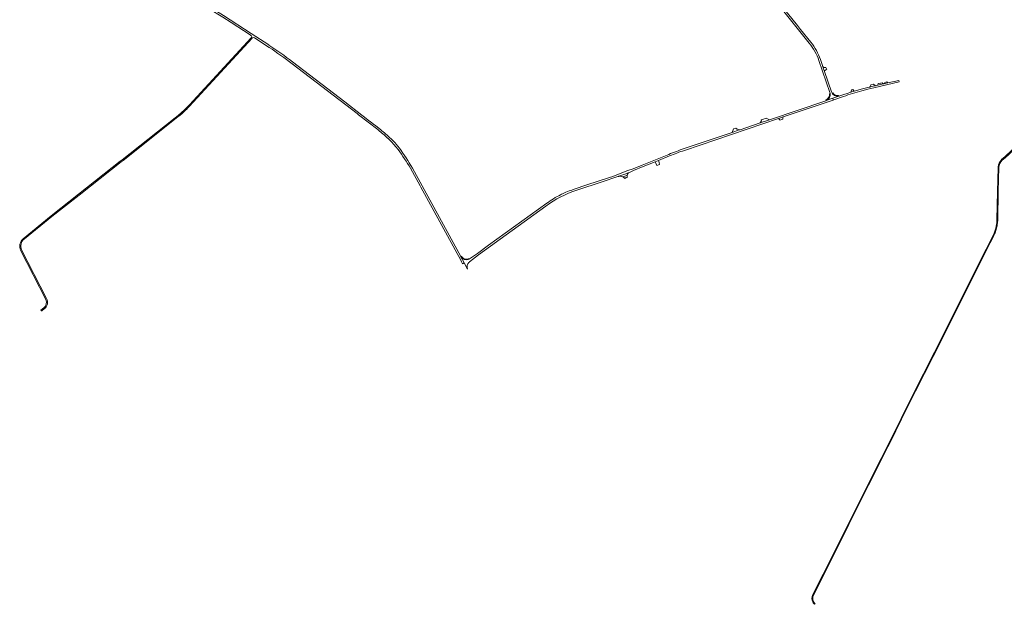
# Model space of a CAD drawing. Header units: metres. Extents: x 166325 to 190320, y 381923 to 404576.
# Tile 942 of 1056: x 181669 to 183442, y 382119 to 383172. Entities that reach past the tile are written whole.
import ezdxf

# ---------------------------------------------------------------- set-up
doc = ezdxf.new("R2010")
doc.units = ezdxf.units.M
for name, color, linetype, lineweight in [('B-WE-VH-VERHARDING_ASFALT-GV', 8, 'Continuous', 18), ('B-WE-VH-VERHARDING_BETON-GV', 8, 'Continuous', 18), ('B-WE-VH-VERHARDING_BETONSTRAATSTEEN-GV', 8, 'Continuous', 18), ('B-WE-VH-VERHARDING_HALFVERHARDING-GV', 8, 'Continuous', 18), ('B-WE-VH-VERHARDING_STRAATBAKSTEEN-GV', 8, 'Continuous', 18)]:
    doc.layers.add(name, color=color, linetype=linetype, lineweight=lineweight)

msp = doc.modelspace()

# ---------------------------------------------------------------- linework, layer by layer
at = {"layer": 'B-WE-VH-VERHARDING_ASFALT-GV', "flags": 128}
for points in [[(181955.346, 383228.277), (181945.289, 383234.835), (181942.905, 383231.323), (181943.927, 383230.579), (181972.512, 383214.14), (182008.286, 383192.602), (182034.082, 383177.24), (182049.072, 383167.27), (182083.561, 383145.108), (182085.042, 383144.157), (182085.767, 383143.487), (182086.22, 383142.61)], [(182117.389, 383126.686), (182117.043, 383126.912), (182085.208, 383147.65), (182035.732, 383179.88), (182022.825, 383187.875), (182009.794, 383195.667), (181956.402, 383227.557), (181956.396, 383227.561)], [(183032.945, 383201.651), (183042.184, 383190.191), (183090.496, 383130.265)], [(183093.369, 383131.767), (183074.758, 383154.881), (183069.255, 383161.715), (183043.484, 383193.722)], [(182085.6, 383139.834), (182085.593, 383139.826), (181974.311, 383019.344), (181971.16, 383016.003), (181967.942, 383012.727), (181965.327, 383010.162), (181959.779, 383004.986), (181954.059, 383000), (181951.392, 382997.789), (181948.691, 382995.62), (181853.072, 382920.025), (181849.722, 382917.376), (181774.631, 382858.01), (181725.491, 382818.98), (181674.736, 382777.515)], [(182087.238, 383139.544), (182085.982, 383140.361)], [(182085.982, 383140.361), (182087.238, 383139.544)], [(182091.37, 383139.83), (182117.658, 383122.607)], [(181676.922, 382777.58), (181726.421, 382817.92), (181775.511, 382856.46), (181851.287, 382916.454), (181854.591, 382919.069), (181953.552, 382997.419), (181956.738, 383000.003), (181961.77, 383004.35), (181966.633, 383008.885), (181969.302, 383011.529), (181971.462, 383013.754), (181973.582, 383016.018), (182086.972, 383139.284)], [(182159.377, 383092.95), (182276.004, 383003.185), (182278.576, 383001.205), (182313.431, 382974.379), (182315.574, 382972.73)], [(182315.926, 382976.467), (182309.279, 382981.582), (182307.878, 382982.66), (182300.494, 382988.342), (182296.178, 382991.664), (182289.273, 382996.977), (182284.558, 383000.605), (182253.91, 383024.188), (182159.741, 383096.651), (182159.547, 383096.8)], [(183107.927, 383098.696), (183127.505, 383041.578)], [(183114.975, 383087.746), (183113.515, 383091.998), (183110.539, 383100.667)], [(183130.498, 383042.536), (183117.832, 383079.428), (183115.697, 383085.645), (183115.393, 383086.53), (183114.975, 383087.746)], [(183438.14, 382919.134), (183443.303, 382923.852), (183466.152, 382944.732), (183496.79, 382974.193), (183509.309, 382987.119), (183535.795, 383014.222), (183571.192, 383047.718), (183600.286, 383074.92), (183610.621, 383084.939), (183608.926, 383086.925), (183598.575, 383076.879), (183569.294, 383049.745), (183533.691, 383016.36), (183507.159, 382989.211), (183494.862, 382976.515), (183464.659, 382946.616), (183443.022, 382926.208), (183436.913, 382920.446), (183436.425, 382919.986)], [(183251.57, 383063.07), (183231.833, 383058.61), (183228.88, 383057.943), (183225.592, 383057.2), (183224.117, 383056.867), (183220.961, 383056.154), (183213.782, 383054.532), (183213.176, 383054.395), (183209.512, 383053.567), (183208.351, 383053.305), (183200.079, 383051.338), (183199.293, 383051.151), (183196.06, 383050.383), (183183.838, 383047.187), (183177.673, 383045.463), (183171.528, 383043.67), (183165.356, 383041.792), (183158.915, 383039.75), (183152.498, 383037.631), (183145.339, 383035.22), (183132.731, 383030.885), (183133.813, 383027.744), (183134.629, 383028.02), (183151.934, 383034.013), (183151.986, 383034.031)], [(183185.139, 383044.313), (183195.841, 383047.135), (183206.599, 383049.734), (183252.248, 383060.26), (183251.57, 383063.07)], [(183120.207, 383026.578), (183120.925, 383026.825), (183132.731, 383030.885), (183145.339, 383035.22)], [(182865.706, 382937.065), (183035.227, 382994.4), (183043.768, 382997.289), (183133.813, 383027.744), (183132.731, 383030.885), (183120.925, 383026.825), (183120.207, 383026.578), (183018.828, 382992.244), (183002.206, 382986.615), (182965.922, 382974.327)], [(182965.922, 382974.327), (182964.531, 382973.856), (182951.622, 382969.484), (182864.939, 382940.127)], [(182352.346, 382941.023), (182349.589, 382944.589), (182346.715, 382948.061), (182346.137, 382948.732)], [(182837.468, 382929.891), (182837.444, 382929.881), (182789.741, 382910.45), (182773.505, 382903.915), (182763.734, 382900.714), (182740.768, 382891.674), (182736.712, 382890.229), (182730.952, 382888.323), (182689.718, 382874.683), (182667.202, 382867.235), (182662.637, 382865.657), (182658.116, 382863.959), (182652.201, 382861.526), (182646.375, 382858.887)], [(182747.609, 382890.323), (182763.479, 382896.214), (182764.628, 382896.69), (182766.455, 382897.449), (182773.997, 382900.578), (182791.238, 382907.73), (182812.884, 382916.525), (182818.769, 382918.916), (182838.938, 382927.11)], [(182372.412, 382904.72), (182389.557, 382873.317), (182390.922, 382870.818), (182462.78, 382739.206), (182464.288, 382736.445), (182466.279, 382732.798), (182469.111, 382734.345), (182463.062, 382745.417)], [(182463.062, 382745.417), (182462.721, 382746.041), (182375.772, 382905.17)], [(182764.071, 382895.829), (182773.997, 382900.578), (182766.455, 382897.449), (182764.628, 382896.69), (182763.479, 382896.214), (182747.609, 382890.323)], [(182754.904, 382889.211), (182760.018, 382891.26), (182762.583, 382892.289)], [(183430.714, 382907.315), (183430.691, 382906.429), (183429.54, 382862.973), (183428.565, 382812.569), (183428.554, 382812.024)], [(183428.554, 382812.024), (183429.853, 382811.954), (183429.865, 382812.549), (183430.912, 382863.342), (183432.105, 382906.331)], [(182671.814, 382865.262), (182717.606, 382880.357), (182745.778, 382889.808)], [(182617.672, 382841.88), (182512.948, 382766.029), (182492.93, 382751.53), (182478.628, 382741.703)], [(182477.263, 382734.919), (182478.307, 382735.748), (182478.85, 382736.18), (182494.912, 382748.94), (182616.101, 382836.767)], [(183429.853, 382811.954), (183428.554, 382812.024)], [(183421.512, 382783.943), (183408.803, 382758.962), (183315.772, 382573.457), (183276.514, 382495.361), (183234.774, 382411.355), (183205.033, 382352.674), (183169.021, 382280.398), (183135.324, 382212.458), (183096.558, 382135.947)], [(183097.94, 382135.607), (183131.112, 382201.117), (183161.945, 382263.089), (183197.283, 382334.156), (183232.075, 382402.946), (183234.887, 382408.602), (183236.664, 382412.175), (183256.757, 382452.591), (183281.93, 382503.084), (183313.372, 382565.511), (183361.598, 382661.355), (183377.204, 382692.37), (183409.881, 382757.901), (183422.673, 382783.357)], [(183422.673, 382783.357), (183422.781, 382783.573)], [(181670.223, 382756.976), (181715.434, 382668.498)], [(181717.031, 382670.383), (181671.753, 382757.784)], [(182463.062, 382745.417), (182469.111, 382734.345), (182475.159, 382723.272)], [(181711.954, 382653.231), (181706.839, 382649.337), (181707.999, 382647.857), (181708.522, 382648.254), (181712.764, 382651.473)], [(183096.698, 382123.574), (183097.577, 382122.028)], [(183099.922, 382119.283), (183101.019, 382120.261)]]:
    msp.add_lwpolyline(points, dxfattribs=at)
at = {"layer": 'B-WE-VH-VERHARDING_ASFALT-GV'}
for points in [[(182085.982, 383140.361, -0.06054484), (182085.6, 383139.834)], [(182086.22, 383142.61, -0.20718858), (182085.982, 383140.361)], [(182086.972, 383139.284, -0.0266562), (182087.238, 383139.544)], [(182087.238, 383139.544, -0.33591362), (182091.37, 383139.83)], [(182159.547, 383096.8, 0.01951241), (182117.389, 383126.686)], [(182117.658, 383122.607, -0.01896808), (182159.377, 383092.95)], [(183090.496, 383130.265, -0.08721808), (183107.927, 383098.696)], [(183110.539, 383100.667, 0.08693375), (183093.369, 383131.767)], [(183128.064, 383039.098, -0.14719616), (183126.854, 383032.386)], [(183127.505, 383041.578, -0.0538039), (183128.064, 383039.098)], [(183131.533, 383040.315, -0.05236626), (183130.498, 383042.536)], [(183135.952, 383036.063, -0.13275657), (183131.533, 383040.315)], [(183143.433, 383034.754, -0.16601986), (183135.952, 383036.063)], [(183145.339, 383035.22, -0.04154203), (183143.433, 383034.754)], [(183151.986, 383034.031, -0.01628407), (183185.139, 383044.313)], [(183120.916, 383026.851, -0.01549607), (183120.207, 383026.578)], [(183126.854, 383032.386, -0.17683087), (183120.916, 383026.851)], [(182315.574, 382972.73, -0.05934082), (182349.956, 382938.643)], [(182335.304, 382959.867, 0.01979206), (182315.926, 382976.467)], [(182341.866, 382953.43, 0.01700048), (182335.304, 382959.867)], [(182346.137, 382948.732, 0.011707), (182341.866, 382953.43)], [(182349.956, 382938.643, -0.0232205), (182372.412, 382904.72)], [(182375.772, 382905.17, 0.02319794), (182352.346, 382941.023)], [(182864.939, 382940.127, 0.01505542), (182837.468, 382929.891)], [(182838.938, 382927.11, -0.01490112), (182865.706, 382937.065)], [(183436.425, 382919.986, 0.18900067), (183430.714, 382907.315)], [(183432.105, 382906.331, -0.18675145), (183438.14, 382919.134)], [(182762.583, 382892.289, -0.14753861), (182764.071, 382895.829)], [(182745.778, 382889.808, -0.04325685), (182747.609, 382890.323)], [(182747.609, 382890.323, -0.17106223), (182754.904, 382889.211)], [(182616.101, 382836.767, -0.07730793), (182671.814, 382865.262)], [(182642.767, 382857.126, 0.04041097), (182617.672, 382841.88)], [(182646.375, 382858.887, 0.00556395), (182642.767, 382857.126)], [(183428.152, 382806.173, -0.02683386), (183426.986, 382799.237)], [(183428.368, 382808.401, -0.00808998), (183428.152, 382806.173)], [(183428.554, 382812.024, -0.01435742), (183428.368, 382808.401)], [(183428.919, 382802.324, 0.02280404), (183429.669, 382808.375)], [(183429.669, 382808.375, 0.01286185), (183429.853, 382811.954)], [(183426.986, 382799.237, -0.06199948), (183421.512, 382783.943)], [(183422.781, 382783.573, 0.02737577), (183425.697, 382790.297)], [(183425.697, 382790.297, 0.03494209), (183428.322, 382799.257)], [(183428.322, 382799.257, 0.01142325), (183428.919, 382802.324)], [(181674.736, 382777.515, 0.34698815), (181670.223, 382756.976)], [(181671.753, 382757.784, -0.32608231), (181676.922, 382777.58)], [(182476.167, 382740.451, -0.36772864), (182463.062, 382745.417)], [(182475.159, 382723.272, -0.32093711), (182477.263, 382734.919)], [(182478.204, 382741.428, -0.05211708), (182476.167, 382740.451)], [(182478.628, 382741.703, -0.01144135), (182478.204, 382741.428)], [(181715.434, 382668.498, -0.362475), (181711.954, 382653.231)], [(181712.764, 382651.473, 0.36452305), (181717.031, 382670.383)], [(183096.558, 382135.947, 0.23438148), (183096.698, 382123.574)], [(183098.436, 382123.44, -0.25068028), (183097.94, 382135.607)], [(183097.577, 382122.028, 0.02358438), (183099.922, 382119.283)], [(183099.113, 382122.534, -0.00813343), (183098.436, 382123.44)], [(183101.019, 382120.261, -0.0203301), (183099.113, 382122.534)]]:
    msp.add_lwpolyline(points, format="xyb", dxfattribs=at)
at = {"layer": 'B-WE-VH-VERHARDING_BETON-GV'}
for points in [[(183125.915, 383033.527, -0.05101743), (183124.731, 383031.528)], [(183126.778, 383038.774, -0.17693775), (183125.915, 383033.527)], [(183126.854, 383032.386, 0.14719616), (183128.064, 383039.098)], [(183131.533, 383040.315, 0.13275657), (183135.952, 383036.063)], [(183135.756, 383037.24, -0.1740443), (183133.029, 383040.98)], [(183136.986, 383036.481, -0.04265901), (183135.756, 383037.24)], [(183135.952, 383036.063, 0.16601986), (183143.433, 383034.754)], [(183143.174, 383035.892, -0.18866593), (183136.986, 383036.481)], [(183124.731, 383031.528, -0.12359288), (183120.43, 383027.988)], [(183120.916, 383026.851, 0.17683087), (183126.854, 383032.386)], [(182463.062, 382745.417, 0.36772864), (182476.167, 382740.451)], [(182476.167, 382740.451, 0.05211708), (182478.204, 382741.428)]]:
    msp.add_lwpolyline(points, format="xyb", dxfattribs=at)
at = {"layer": 'B-WE-VH-VERHARDING_BETON-GV', "flags": 128}
for points in [[(183128.064, 383039.098), (183126.778, 383038.774)], [(183133.029, 383040.98), (183131.533, 383040.315)], [(183143.433, 383034.754), (183143.174, 383035.892)], [(183120.43, 383027.988), (183120.916, 383026.851)], [(182478.204, 382741.428), (182477.802, 382742.055), (182477.224, 382741.642), (182476.598, 382741.308), (182475.933, 382741.058), (182473.564, 382740.846), (182471.202, 382741.127), (182468.948, 382741.889), (182466.899, 382743.098), (182465.144, 382744.704), (182463.758, 382746.637), (182462.721, 382746.041)], [(182462.721, 382746.041), (182463.062, 382745.417)]]:
    msp.add_lwpolyline(points, dxfattribs=at)
at = {"layer": 'B-WE-VH-VERHARDING_BETONSTRAATSTEEN-GV', "flags": 128}
msp.add_lwpolyline([(183116.405, 383086.39), (183116.022, 383087.666), (183114.975, 383087.746), (183115.393, 383086.53)], dxfattribs=at)
at = {"layer": 'B-WE-VH-VERHARDING_BETONSTRAATSTEEN-GV'}
msp.add_lwpolyline([(183115.393, 383086.53, 0.01772082), (183116.405, 383086.39)], format="xyb", dxfattribs=at)
at = {"layer": 'B-WE-VH-VERHARDING_BETONSTRAATSTEEN-GV', "flags": 128}
for points in [[(183224.117, 383056.867), (183222.03, 383058.578), (183219.113, 383057.954), (183219.028, 383058.207), (183214.834, 383057.261), (183214.324, 383057.199), (183213.176, 383054.395), (183213.782, 383054.532), (183220.961, 383056.154)], [(183226.602, 383059.555), (183225.592, 383057.2), (183228.88, 383057.943), (183231.833, 383058.61), (183230.064, 383060.301), (183228.416, 383059.943)], [(183006.158, 382992.767), (183003.916, 382992.088), (183004.324, 382990.534), (183002.206, 382986.615), (183018.828, 382992.244), (183013.164, 382995.053)], [(182820.879, 382911.704), (182819.925, 382914.965), (182818.769, 382918.916), (182812.884, 382916.525), (182815.782, 382909.79)]]:
    msp.add_lwpolyline(points, close=True, dxfattribs=at)
at = {"layer": 'B-WE-VH-VERHARDING_HALFVERHARDING-GV', "flags": 128}
for points in [[(183199.293, 383051.151), (183200.079, 383051.338), (183208.351, 383053.305), (183209.512, 383053.567)], [(183209.512, 383053.567), (183206.027, 383056.188), (183202.104, 383055.349), (183201.092, 383055.105), (183200.207, 383052.49), (183200.127, 383052.252)], [(182762.583, 382892.289), (182760.018, 382891.26), (182754.904, 382889.211)], [(182758.311, 382886.391), (182760.942, 382887.903), (182762.979, 382889.074), (182762.772, 382889.875)]]:
    msp.add_lwpolyline(points, dxfattribs=at)
at = {"layer": 'B-WE-VH-VERHARDING_HALFVERHARDING-GV'}
for points in [[(183200.127, 383052.252, -0.13799556), (183199.293, 383051.151)], [(182762.772, 382889.875, -0.09177253), (182762.583, 382892.289)], [(182754.904, 382889.211, -0.10065896), (182758.311, 382886.391)]]:
    msp.add_lwpolyline(points, format="xyb", dxfattribs=at)
at = {"layer": 'B-WE-VH-VERHARDING_HALFVERHARDING-GV', "flags": 128}
for points in [[(183035.227, 382994.4), (183036.854, 382992.871), (183037.688, 382991.448), (183043.004, 382993.269), (183043.101, 382995.189), (183043.768, 382997.289)], [(182951.622, 382969.484), (182964.531, 382973.856), (182960.995, 382975.223), (182960.401, 382975.445), (182959.832, 382975.726), (182959.293, 382976.062), (182958.792, 382976.45), (182958.331, 382976.887), (182958.292, 382976.933), (182954.266, 382975.592)]]:
    msp.add_lwpolyline(points, close=True, dxfattribs=at)
at = {"layer": 'B-WE-VH-VERHARDING_STRAATBAKSTEEN-GV'}
for points in [[(183116.405, 383086.39, -0.01772082), (183115.393, 383086.53)], [(183119.316, 383086.388, -0.04660468), (183116.634, 383086.369)], [(183120.589, 383086.573, -0.02286866), (183119.316, 383086.388)], [(183117.832, 383079.428, -0.2090804), (183119.57, 383081.64)]]:
    msp.add_lwpolyline(points, format="xyb", dxfattribs=at)
at = {"layer": 'B-WE-VH-VERHARDING_STRAATBAKSTEEN-GV', "flags": 128}
for points in [[(183115.393, 383086.53), (183115.697, 383085.645), (183117.832, 383079.428)], [(183116.634, 383086.369), (183116.519, 383086.379), (183116.405, 383086.39)], [(183119.57, 383081.64), (183120.381, 383081.978), (183121.704, 383082.529), (183122.189, 383082.732), (183120.589, 383086.573)]]:
    msp.add_lwpolyline(points, dxfattribs=at)
msp.add_lwpolyline([(183171.528, 383043.67), (183168.921, 383046.549), (183166.946, 383046.118), (183166.747, 383045.245), (183165.356, 383041.792)], close=True, dxfattribs=at)

doc.saveas('drawing.dxf')
